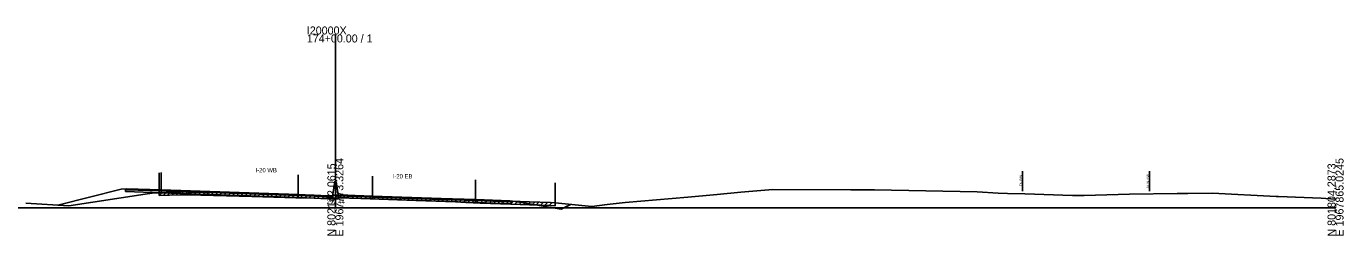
# Model space of a CAD drawing. Extents: x -4026 to 9638, y -10 to 19609.
# Drawn here: x 4241.9 to 4702.8, y 15490.3 to 15563.6 of the extents above; entities that cross this region are included whole.
import ezdxf

# ---------------------------------------------------------------- set-up
doc = ezdxf.new("R2010")
doc.units = 0
for name, color, linetype in [('RD_EX_Road', 7, 'Continuous'), ('RD_GPK_XS_Cell', 7, 'Continuous'), ('RD_PD_ALT1_TrvlWay', 7, 'Continuous'), ('RD_TX_Misc1', 7, 'Continuous'), ('RD_XS_Base', 7, 'Continuous'), ('RD_XS_ExGround', 7, 'Continuous'), ('RD_XS_ExPaveRet', 7, 'Continuous'), ('RD_XS_ExRW', 7, 'Continuous'), ('RD_XS_Greenside', 7, 'Continuous'), ('RD_XS_MedBWall', 7, 'Continuous'), ('RD_XS_NewRW', 7, 'Continuous'), ('RD_XS_Pave', 7, 'Continuous'), ('RD_XS_PaveOvlay', 7, 'Continuous'), ('RD_XS_TieSlope', 7, 'Continuous'), ('RD_XS_TX_Elev_EX', 7, 'Continuous')]:
    doc.layers.add(name, color=color, linetype=linetype)

msp = doc.modelspace()

# ---------------------------------------------------------------- linework, layer by layer
at = {"layer": 'RD_EX_Road'}
for p, q in [((4288.29, 15512.35), (4288.29, 15505.35)), ((4426.88, 15508.79), (4426.88, 15501.79))]:
    msp.add_line(p, q, dxfattribs=at)
at = {"layer": 'RD_GPK_XS_Cell'}
for p, q in [((4350, 15500), (4350, 15560.73)), ((4000, 15500), (4350, 15500)), ((4350, 15500), (4700, 15500))]:
    msp.add_line(p, q, dxfattribs=at)
at = {"layer": 'RD_PD_ALT1_TrvlWay'}
for p, q in [((4289, 15512.38), (4289, 15505.38)), ((4337, 15511.58), (4337, 15504.58)), ((4363, 15511.12), (4363, 15504.12)), ((4399, 15509.8), (4399, 15502.8))]:
    msp.add_line(p, q, dxfattribs=at)
at = {"layer": 'RD_XS_Base'}
for points in [[(4276.5, 15505.72), (4276.5, 15506.39)], [(4276.5, 15506.39), (4277, 15506.37), (4289, 15505.96)], [(4289, 15505.29), (4276.5, 15505.72)], [(4337, 15504.33), (4313, 15505.15), (4289, 15505.96)], [(4289, 15505.96), (4289, 15505.29)], [(4289, 15505.96), (4289, 15505.96), (4289, 15505.29), (4289, 15505.29)], [(4289, 15505.29), (4313, 15504.48), (4337, 15503.66)], [(4337, 15503.66), (4337, 15504.33)], [(4349, 15503.86), (4337, 15504.33)], [(4337, 15503.66), (4349, 15503.19)], [(4349, 15503.19), (4349, 15503.86)], [(4351, 15503.56), (4351, 15504.23)], [(4351, 15504.23), (4363, 15503.82)], [(4363, 15503.15), (4351, 15503.56)], [(4363, 15503.15), (4363, 15503.82)], [(4363, 15503.82), (4387, 15503), (4399, 15502.59)], [(4399, 15501.92), (4387, 15502.33), (4363, 15503.15)], [(4399, 15502.59), (4399, 15502.59), (4399, 15501.92), (4399, 15501.92)], [(4399, 15501.92), (4399, 15502.59)], [(4411.5, 15502.1), (4411, 15502.12), (4399, 15502.59)], [(4399, 15501.92), (4411.5, 15501.43)], [(4411.5, 15501.43), (4411.5, 15502.1)]]:
    msp.add_lwpolyline(points, dxfattribs=at)
at = {"layer": 'RD_XS_ExGround'}
msp.add_lwpolyline([(4241.73, 15501.71), (4256.73, 15500.79), (4283.48, 15504.82), (4286.68, 15505.24), (4288.29, 15505.35), (4295.56, 15505.59), (4296.37, 15505.61), (4298.46, 15505.57), (4320.8, 15505.02), (4336.2, 15504.59), (4342.58, 15504.46), (4344.93, 15504.36), (4348.29, 15504.26), (4350, 15504.44), (4350.39, 15504.48), (4352.27, 15504.65), (4356.61, 15504.39), (4358.92, 15504.26), (4378.2, 15503.6), (4392.08, 15503.12), (4395.65, 15502.95), (4400.72, 15502.72), (4411.45, 15502.35), (4417.94, 15502.15), (4425.24, 15501.86), (4426.88, 15501.79), (4429.28, 15501.54), (4439.69, 15500.55), (4445.09, 15501.17), (4451.39, 15501.94), (4473.28, 15503.78), (4483.59, 15504.66), (4491.88, 15505.48), (4503.12, 15506.51), (4530.38, 15506.31), (4534.33, 15506.34), (4535.92, 15506.33), (4538.67, 15506.29), (4574.6, 15505.61), (4581.93, 15505.17), (4585.26, 15505.07), (4591.26, 15504.9), (4607.98, 15504.42), (4610.17, 15504.35), (4610.64, 15504.34), (4612.02, 15504.32), (4627.88, 15504.84), (4644.61, 15505.04), (4648.31, 15505.11), (4656.98, 15505.14), (4679.27, 15504), (4680.02, 15503.97), (4694.96, 15503.46), (4700, 15503.12)], dxfattribs=at)
at = {"layer": 'RD_XS_ExPaveRet'}
for p, q in [((4288.29, 15504.35), (4289.33, 15505.39)), ((4288.29, 15504.35), (4288.29, 15505.35)), ((4288.29, 15504.35), (4295.56, 15504.59)), ((4289.79, 15504.4), (4290.83, 15505.44)), ((4291.29, 15504.45), (4292.33, 15505.49)), ((4292.79, 15504.5), (4293.83, 15505.54)), ((4294.29, 15504.55), (4295.33, 15505.59)), ((4295.56, 15504.59), (4296.37, 15504.61)), ((4295.79, 15504.6), (4296.8, 15505.6)), ((4296.37, 15504.61), (4298.46, 15504.57)), ((4297.29, 15504.59), (4298.27, 15505.57)), ((4298.46, 15504.57), (4320.8, 15504.02)), ((4298.79, 15504.56), (4299.77, 15505.54)), ((4300.29, 15504.53), (4301.27, 15505.5)), ((4301.79, 15504.49), (4302.77, 15505.46)), ((4303.29, 15504.45), (4304.27, 15505.43)), ((4304.79, 15504.41), (4305.77, 15505.39)), ((4306.29, 15504.38), (4307.27, 15505.35)), ((4307.79, 15504.34), (4308.77, 15505.32)), ((4309.29, 15504.3), (4310.27, 15505.28)), ((4310.79, 15504.27), (4311.77, 15505.24)), ((4312.29, 15504.23), (4313.27, 15505.21)), ((4313.79, 15504.19), (4314.77, 15505.17)), ((4315.29, 15504.16), (4316.27, 15505.13)), ((4316.79, 15504.12), (4317.77, 15505.09)), ((4318.29, 15504.08), (4319.27, 15505.06)), ((4319.79, 15504.04), (4320.77, 15505.02)), ((4320.8, 15504.02), (4336.2, 15503.59)), ((4321.29, 15504.01), (4322.27, 15504.98)), ((4322.79, 15503.96), (4323.77, 15504.94)), ((4324.29, 15503.92), (4325.27, 15504.9)), ((4325.79, 15503.88), (4326.77, 15504.85)), ((4327.29, 15503.84), (4328.27, 15504.81)), ((4328.79, 15503.8), (4329.77, 15504.77)), ((4330.29, 15503.76), (4331.27, 15504.73)), ((4331.79, 15503.72), (4332.77, 15504.69)), ((4333.29, 15503.67), (4334.27, 15504.65)), ((4334.79, 15503.63), (4335.77, 15504.61)), ((4336.2, 15503.59), (4342.58, 15503.46)), ((4336.29, 15503.59), (4337.27, 15504.57)), ((4337.79, 15503.56), (4338.77, 15504.54)), ((4339.29, 15503.53), (4340.27, 15504.51)), ((4340.79, 15503.5), (4341.77, 15504.48)), ((4342.29, 15503.47), (4343.26, 15504.43)), ((4342.58, 15503.46), (4344.93, 15503.36)), ((4343.79, 15503.41), (4344.75, 15504.37)), ((4344.93, 15503.36), (4348.29, 15503.26)), ((4345.29, 15503.35), (4346.26, 15504.32)), ((4346.79, 15503.31), (4347.76, 15504.28)), ((4348.29, 15503.26), (4349.41, 15504.38)), ((4348.29, 15503.26), (4350, 15503.44)), ((4349.79, 15503.42), (4350.9, 15504.53)), ((4350, 15503.44), (4350.39, 15503.48)), ((4350.39, 15503.48), (4352.27, 15503.65)), ((4351.29, 15503.56), (4352.37, 15504.64)), ((4352.27, 15503.65), (4356.61, 15503.39)), ((4352.79, 15503.62), (4353.74, 15504.56)), ((4354.29, 15503.53), (4355.24, 15504.47)), ((4355.79, 15503.44), (4356.74, 15504.38)), ((4356.61, 15503.39), (4358.92, 15503.26)), ((4357.29, 15503.35), (4358.24, 15504.3)), ((4358.79, 15503.27), (4359.76, 15504.23)), ((4358.92, 15503.26), (4378.2, 15502.6)), ((4360.29, 15503.21), (4361.26, 15504.18)), ((4361.79, 15503.16), (4362.76, 15504.13)), ((4363.29, 15503.11), (4364.26, 15504.08)), ((4364.79, 15503.06), (4365.76, 15504.03)), ((4366.29, 15503.01), (4367.26, 15503.98)), ((4367.79, 15502.96), (4368.76, 15503.92)), ((4369.29, 15502.91), (4370.26, 15503.87)), ((4370.79, 15502.85), (4371.76, 15503.82)), ((4372.29, 15502.8), (4373.26, 15503.77)), ((4373.79, 15502.75), (4374.76, 15503.72)), ((4375.29, 15502.7), (4376.26, 15503.67)), ((4376.79, 15502.65), (4377.76, 15503.61)), ((4378.29, 15502.6), (4379.26, 15503.56)), ((4379.79, 15502.54), (4380.76, 15503.51)), ((4381.29, 15502.49), (4382.26, 15503.46)), ((4382.79, 15502.44), (4383.76, 15503.41)), ((4384.29, 15502.39), (4385.26, 15503.35)), ((4385.79, 15502.34), (4386.76, 15503.3)), ((4387.29, 15502.28), (4388.26, 15503.25)), ((4388.79, 15502.23), (4389.76, 15503.2)), ((4390.29, 15502.18), (4391.26, 15503.14)), ((4391.79, 15502.13), (4392.75, 15503.09)), ((4393.29, 15502.06), (4394.25, 15503.02)), ((4378.2, 15502.6), (4392.08, 15502.12)), ((4392.08, 15502.12), (4395.65, 15501.95)), ((4394.79, 15501.99), (4395.75, 15502.95)), ((4395.65, 15501.95), (4400.72, 15501.72)), ((4396.29, 15501.92), (4397.25, 15502.88)), ((4397.79, 15501.86), (4398.75, 15502.81)), ((4399.29, 15501.79), (4400.25, 15502.75)), ((4400.72, 15501.72), (4411.45, 15501.35)), ((4400.79, 15501.72), (4401.76, 15502.69)), ((4402.29, 15501.67), (4403.26, 15502.63)), ((4403.79, 15501.62), (4404.76, 15502.58)), ((4405.29, 15501.56), (4406.26, 15502.53)), ((4406.79, 15501.51), (4407.76, 15502.48)), ((4408.29, 15501.46), (4409.26, 15502.42)), ((4409.79, 15501.4), (4410.76, 15502.37)), ((4411.29, 15501.35), (4412.26, 15502.32)), ((4411.45, 15501.35), (4417.94, 15501.15)), ((4412.79, 15501.31), (4413.76, 15502.28)), ((4414.29, 15501.26), (4415.26, 15502.23)), ((4415.79, 15501.21), (4416.76, 15502.19)), ((4417.29, 15501.17), (4418.26, 15502.14)), ((4417.94, 15501.15), (4425.24, 15500.86)), ((4418.79, 15501.12), (4419.75, 15502.08)), ((4420.29, 15501.06), (4421.25, 15502.02)), ((4421.79, 15501), (4422.75, 15501.96)), ((4423.29, 15500.94), (4424.25, 15501.9)), ((4424.79, 15500.88), (4425.75, 15501.84)), ((4425.24, 15500.86), (4426.88, 15500.79)), ((4426.88, 15501.79), (4426.88, 15500.79))]:
    msp.add_line(p, q, dxfattribs=at)
at = {"layer": 'RD_XS_ExRW'}
msp.add_line((4590.5, 15505.92), (4590.5, 15512.92), dxfattribs=at)
at = {"layer": 'RD_XS_Greenside'}
for points in [[(4275, 15506.54), (4252.92, 15501.03)], [(4277, 15506.7), (4275, 15506.54)], [(4411, 15502.45), (4413, 15502.28)], [(4413, 15502.28), (4429, 15499.62)]]:
    msp.add_lwpolyline(points, dxfattribs=at)
at = {"layer": 'RD_XS_MedBWall'}
for points in [[(4349, 15504.18), (4349.75, 15509.23), (4350.25, 15509.23), (4351, 15504.56)], [(4349, 15503.18), (4349, 15504.18)], [(4351, 15503.18), (4349, 15503.18)], [(4351, 15504.56), (4351, 15503.18)]]:
    msp.add_lwpolyline(points, dxfattribs=at)
at = {"layer": 'RD_XS_NewRW'}
msp.add_line((4634.91, 15505.92), (4634.91, 15512.92), dxfattribs=at)
at = {"layer": 'RD_XS_Pave'}
for points in [[(4277, 15506.37), (4277, 15506.54)], [(4277, 15506.54), (4289, 15506.13)], [(4289, 15505.96), (4277, 15506.37)], [(4289, 15506.13), (4289, 15506.13), (4289, 15505.96), (4289, 15505.96)], [(4289, 15505.96), (4289, 15506.13)], [(4289, 15506.13), (4313, 15505.31), (4337, 15504.5)], [(4337, 15504.33), (4313, 15505.15), (4289, 15505.96)], [(4337, 15504.5), (4349, 15504.03)], [(4337, 15504.33), (4337, 15504.5)], [(4349, 15503.86), (4337, 15504.33)], [(4349, 15504.03), (4349, 15503.86)], [(4363, 15503.99), (4351, 15504.4)], [(4351, 15504.4), (4351, 15504.23)], [(4351, 15504.23), (4363, 15503.82)], [(4399, 15502.76), (4387, 15503.17), (4363, 15503.99)], [(4363, 15503.99), (4363, 15503.82)], [(4363, 15503.82), (4387, 15503), (4399, 15502.59)], [(4399, 15502.76), (4399, 15502.76), (4399, 15502.59), (4399, 15502.59)], [(4399, 15502.59), (4399, 15502.76)], [(4411, 15502.28), (4399, 15502.76)], [(4399, 15502.59), (4411, 15502.12)], [(4411, 15502.12), (4411, 15502.28)]]:
    msp.add_lwpolyline(points, dxfattribs=at)
at = {"layer": 'RD_XS_PaveOvlay'}
for points in [[(4277, 15506.54), (4277, 15506.7)], [(4277, 15506.7), (4289, 15506.3)], [(4289, 15506.13), (4277, 15506.54)], [(4289, 15506.3), (4289, 15506.13)], [(4289, 15506.3), (4313, 15505.48), (4337, 15504.66)], [(4289, 15506.3), (4289, 15506.3), (4289, 15506.13), (4289, 15506.13)], [(4337, 15504.5), (4313, 15505.31), (4289, 15506.13)], [(4337, 15504.66), (4337, 15504.5)], [(4337, 15504.66), (4349, 15504.18)], [(4349, 15504.03), (4337, 15504.5)], [(4349, 15504.18), (4349, 15504.03)], [(4363, 15504.15), (4351, 15504.56)], [(4351, 15504.56), (4351, 15504.4)], [(4351, 15504.4), (4363, 15503.99)], [(4399, 15502.93), (4387, 15503.34), (4363, 15504.15)], [(4363, 15504.15), (4363, 15503.99)], [(4363, 15503.99), (4387, 15503.17), (4399, 15502.76)], [(4399, 15502.76), (4399, 15502.93)], [(4399, 15502.93), (4399, 15502.93), (4399, 15502.76), (4399, 15502.76)], [(4399, 15502.93), (4411, 15502.45)], [(4411, 15502.28), (4399, 15502.76)], [(4411, 15502.45), (4411, 15502.28)]]:
    msp.add_lwpolyline(points, dxfattribs=at)
at = {"layer": 'RD_XS_TieSlope'}
msp.add_lwpolyline([(4429, 15499.62), (4432.28, 15501.26)], dxfattribs=at)

# ---------------------------------------------------------------- texts
at = {"layer": 'RD_GPK_XS_Cell'}
for s, p in [('I20000X', (4340, 15560.73)), ('174+00.00 / 1', (4340, 15557.93))]:
    msp.add_text(s, height=2.8, dxfattribs=at).set_placement(p)
for s, p in [('E 1967773.3264', (4352.8, 15490)), ('E 1967865.0245', (4702.8, 15490)), ('N 802142.0615', (4350, 15490)), ('N 801804.2873', (4700, 15490))]:
    msp.add_text(s, height=2.8, rotation=90, dxfattribs=at).set_placement(p)
at = {"layer": 'RD_TX_Misc1'}
for s, p in [('I-20 WB', (4322.06, 15512.48)), ('I-20 EB', (4370.06, 15510.34))]:
    msp.add_text(s, height=1.5, dxfattribs=at).set_placement(p)
at = {"layer": 'RD_XS_ExRW'}
msp.add_text('EX. R/W ', height=0.75, rotation=90, dxfattribs=at).set_placement((4590.21, 15507.61))
at = {"layer": 'RD_XS_NewRW'}
msp.add_text('NEW R/W ', height=0.75, rotation=90, dxfattribs=at).set_placement((4634.63, 15507.07))
at = {"layer": 'RD_XS_TX_Elev_EX'}
msp.add_text('292.44', height=1.5, dxfattribs=at).set_placement((4346.98, 15501.44))

doc.saveas('drawing.dxf')
